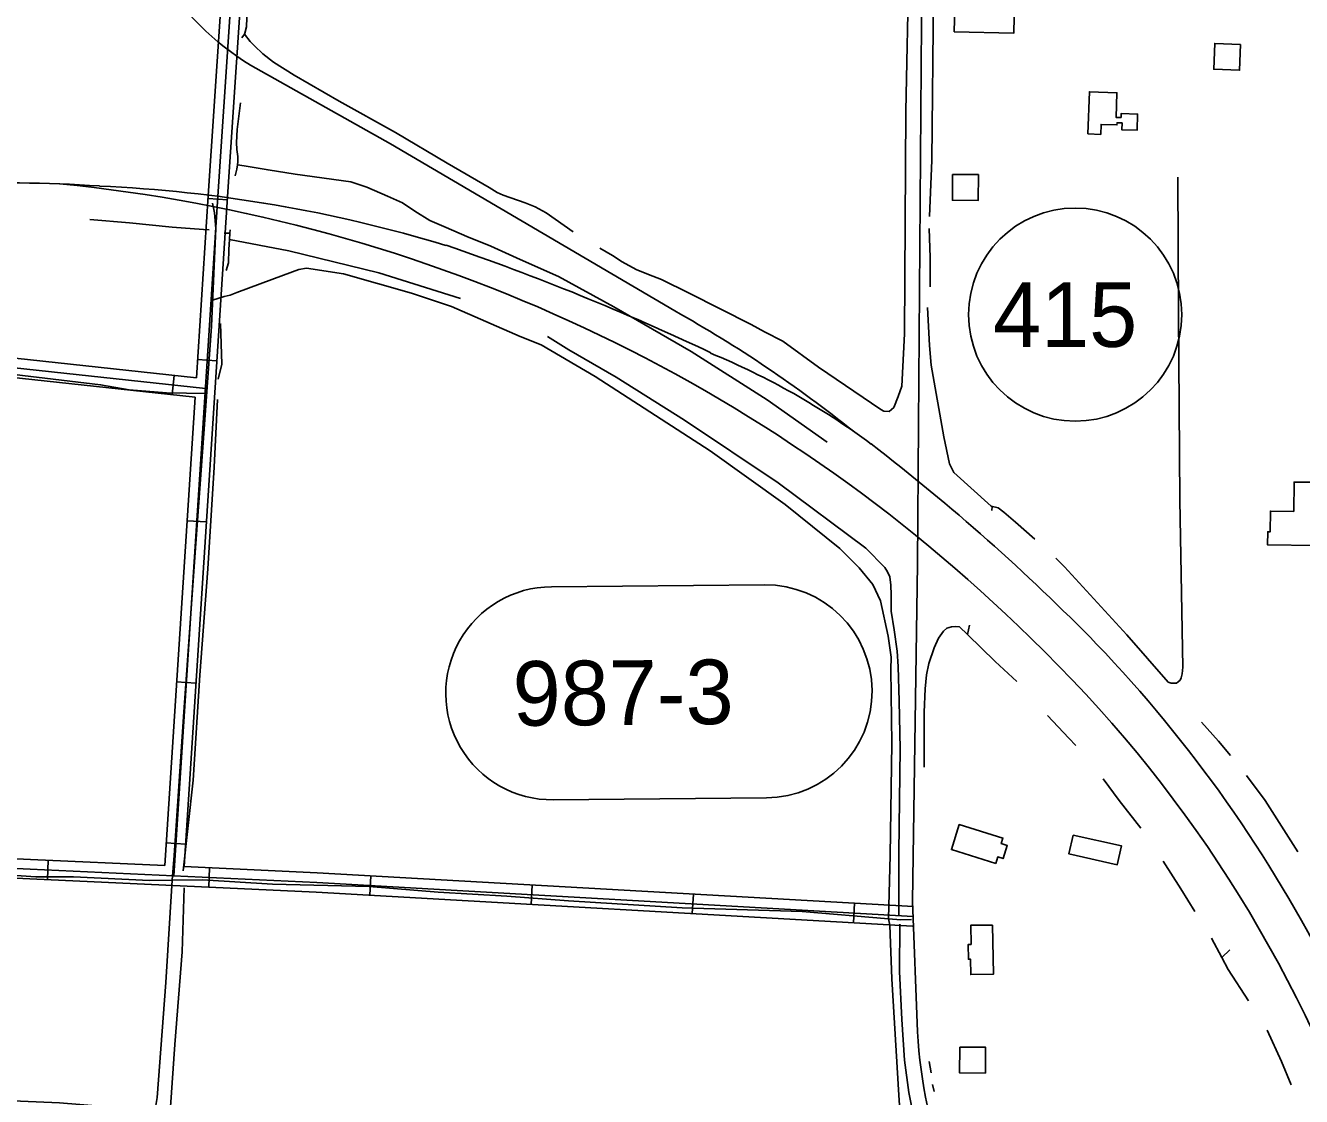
# Model space of a CAD drawing. Extents: x 3281947 to 3319794, y 715894 to 741249.
# Drawn here: x 3304566 to 3306541, y 722935 to 724593 of the extents above; entities that cross this region are included whole.
import ezdxf

# ---------------------------------------------------------------- set-up
doc = ezdxf.new("R2010")
doc.units = 0
for name, color, linetype in [('V-BLDG-OTLN', 7, 'Continuous'), ('V-DTCH-CNTR', 7, 'Continuous'), ('V-ROAD-CNTR', 7, 'Continuous'), ('V-ROAD-IDEN', 7, 'Continuous'), ('V-TOPO-SHOR', 7, 'Continuous')]:
    doc.layers.add(name, color=color, linetype=linetype)

msp = doc.modelspace()

# ---------------------------------------------------------------- linework, layer by layer
at = {"layer": 'V-BLDG-OTLN'}
for points in [[(3306003.8, 724583.6), (3306005.6, 724659.9), (3306097.8, 724657.6), (3306096, 724581.3)], [(3306447.3, 724563.9), (3306407.3, 724565.6), (3306405.7, 724525.6), (3306445.6, 724524)], [(3306210.9, 724425.4), (3306213.2, 724490.7), (3306255.8, 724489.2), (3306254.5, 724451.1), (3306262.1, 724450.9), (3306262.3, 724457.1), (3306287.8, 724456.2), (3306286.9, 724431.1), (3306263.2, 724432), (3306263.6, 724442.5), (3306255.9, 724442.8), (3306255.8, 724439.4), (3306231.2, 724440.2), (3306230.7, 724424.7)], [(3306001.3, 724362.8), (3306001.1, 724322.8), (3306041.1, 724322.5), (3306041.3, 724362.5)], [(3306563.9, 723886), (3306562.6, 723788), (3306489, 723789), (3306489.3, 723809.4), (3306492.8, 723809.3), (3306493.3, 723841.4), (3306529.4, 723840.9), (3306530, 723886.5)], [(3306068.1, 723296), (3305999.5, 723317.3), (3306011.5, 723356.2), (3306079.3, 723335.1), (3306076.7, 723326.6), (3306085.9, 723323.7), (3306079.5, 723303.4), (3306071.2, 723306)], [(3306188, 723339.9), (3306262.8, 723323.2), (3306256.2, 723293.9), (3306181.5, 723310.6)], [(3306063.2, 723200.6), (3306064.4, 723124.4), (3306029.5, 723123.8), (3306029.2, 723147.6), (3306025.8, 723147.5), (3306025.4, 723170.4), (3306029.9, 723170.5), (3306029.4, 723200.1)], [(3306012.5, 723011.7), (3306012.2, 722971.7), (3306052.2, 722971.4), (3306052.5, 723011.4)]]:
    msp.add_lwpolyline(points, close=True, dxfattribs=at)
at = {"layer": 'V-DTCH-CNTR'}
for points in [[(3304855.6, 724318.3), (3304858.5, 724303.1), (3304860.8, 724279), (3304853.7, 724127.9), (3304843.8, 723990), (3304827.7, 723763), (3304810.3, 723522.9), (3304796.2, 723308.4), (3304793.1, 723270)], [(3305919.6, 722914.1), (3305918, 722937.2), (3305907.1, 723117.1), (3305904.1, 723200.2), (3305902, 723209.9), (3305904.8, 723308.8), (3305907.2, 723481.4), (3305905.5, 723596), (3305906.4, 723615.2), (3305901.7, 723647.6), (3305889.6, 723702.6), (3305877.6, 723727.6), (3305856.8, 723753.6), (3305826.6, 723783.4), (3305742.1, 723851.7), (3305626.1, 723934.6), (3305447.8, 724049.6), (3305364.4, 724098.7), (3305331.9, 724111.8), (3305225.4, 724158.3), (3305163.3, 724179.1), (3305058.3, 724209), (3305000.8, 724217.5), (3304989, 724215.4), (3304965.4, 724206.9), (3304893.3, 724179.9), (3304883, 724175.9), (3304873.7, 724173.9), (3304855.6, 724167.8)], [(3304846.2, 724023.3), (3304784.1, 724024.8), (3304726.2, 724029.2), (3304682, 724037.1), (3304561.2, 724051.3), (3304405.9, 724070.7), (3304266.5, 724089.6), (3304108.4, 724111.1), (3304044.2, 724125), (3304016.5, 724131.7), (3303948.2, 724143.6), (3303932.3, 724144.8), (3303908.8, 724146.7), (3303884.7, 724145.1), (3303862, 724144.3), (3303832.4, 724139.2), (3303791.1, 724127.8), (3303766.3, 724119.3), (3303703.8, 724092.6), (3303607, 724046.3), (3303475.1, 723982.5), (3303429.1, 723959.4), (3303413.3, 723947.6)], [(3303301.2, 723340), (3303418.4, 723337.5), (3303538.5, 723327.4), (3303666.8, 723320.2), (3303826.2, 723311.2), (3303848.2, 723310.8), (3303913, 723309.8), (3303984.8, 723306.2), (3304064.1, 723301.4), (3304198.6, 723294.9), (3304326.9, 723293.1), (3304475.2, 723285.4), (3304544.2, 723277.7), (3304582.1, 723275.2), (3304640, 723275), (3304758, 723269.7), (3304793.1, 723270)], [(3304793.1, 723270), (3304783.3, 723111.4), (3304769.6, 722933.4), (3304767, 722918.2), (3304765.6, 722916.1), (3304762.9, 722913.3), (3304618.7, 722925.2), (3304509, 722929.9), (3304490.4, 722927.7), (3304470.4, 722924.1), (3304444.3, 722917.6), (3304424.3, 722913.3), (3304409.9, 722911.8), (3304363.7, 722908.7), (3304185.8, 722908), (3304043.1, 722904.7), (3303876.3, 722899.9)], [(3304793.1, 723270), (3304840, 723270.4), (3304948.3, 723263.7), (3305098, 723260.1), (3305204.9, 723251.3), (3305311.2, 723245.3), (3305406.4, 723237.8)], [(3305406.4, 723237.8), (3305582.5, 723227), (3305768.4, 723221.3), (3305902, 723209.9), (3305920.9, 723208.5), (3305937.9, 723208.9)]]:
    msp.add_lwpolyline(points, dxfattribs=at)
at = {"layer": 'V-ROAD-CNTR'}
for p, q in [((3304848.5, 724325.6), (3304878.5, 724323.6)), ((3304832.3, 724076.1), (3304862.2, 724074.1)), ((3304793.1, 724021.8), (3304796.3, 724051.6)), ((3304816.1, 723826.6), (3304846, 723824.7)), ((3304799.9, 723577.1), (3304829.8, 723575.2)), ((3304783.6, 723327.7), (3304813.6, 723325.7)), ((3304601.2, 723300.9), (3304599.8, 723271)), ((3304850.9, 723289.2), (3304849.5, 723259.2)), ((3305100.7, 723276.7), (3305099, 723246.7)), ((3305350.3, 723262.5), (3305348.6, 723232.5)), ((3305599.9, 723248.3), (3305598.2, 723218.4)), ((3305849.5, 723234.2), (3305847.8, 723204.2))]:
    msp.add_line(p, q, dxfattribs=at)
for points in [[(3305946.8, 723035.1), (3305939.2, 723237.3), (3305947.2, 723759.5), (3305948.6, 723975), (3305954.1, 724736.3), (3305958.7, 724985.1), (3305963.3, 725214.7)], [(3304835.8, 724784.2), (3304872.4, 724712.2), (3304881.9, 724692.2), (3304883.1, 724682.2), (3304883.1, 724668.7), (3304882.4, 724606.5), (3304863.8, 724328.8)], [(3304839.8, 724743.3), (3304858.9, 724705.6), (3304867.3, 724687.9), (3304868.1, 724681.3), (3304868.1, 724668.8), (3304867.4, 724607), (3304848.8, 724329.8)], [(3304867.6, 724754.8), (3304885.9, 724718.8), (3304896.5, 724696.4), (3304898.1, 724683.1), (3304898.1, 724668.7), (3304897.4, 724605.9), (3304878.7, 724327.8)], [(3304914.1, 724532.1), (3305131, 724409.9), (3305571.2, 724151.4)], [(3304795.4, 723276.8), (3304863.8, 724328.8)], [(3304811.3, 723291.1), (3304878.7, 724327.9)], [(3304830.5, 724048), (3304848.8, 724329.8)], [(3304830.5, 724048), (3304268.8, 724108.5), (3303953.8, 724159), (3303899, 724162.6), (3303869.7, 724164.3), (3303839.5, 724159.1), (3303815.8, 724152.7), (3303798.9, 724147.8), (3303784.3, 724143.9), (3303763, 724134), (3303405.7, 723966)], [(3303395.3, 723944.5), (3303769.3, 724120.4), (3303789.5, 724129.7), (3303803, 724133.3), (3303819.8, 724138.2), (3303842.8, 724144.4), (3303870.5, 724149.2), (3303898.1, 724147.6), (3303952.1, 724144.1), (3304266.8, 724093.6), (3304844.4, 724031.4)], [(3304828.5, 724018), (3304264.8, 724078.7), (3303950.5, 724129.1), (3303897.1, 724132.6), (3303871.4, 724134.1), (3303846, 724129.8), (3303823.8, 724123.8), (3303807, 724118.9), (3303794.6, 724115.6), (3303775.6, 724106.8), (3303404.1, 723932.1)], [(3304781.4, 723292.5), (3304828.5, 724018)], [(3305940.1, 723214), (3305016.9, 723266.4), (3304573.1, 723287.2), (3304062.6, 723310.7), (3303301.7, 723342.6)], [(3303319.1, 723356.9), (3304063.2, 723325.7), (3304573.8, 723302.2), (3304781.4, 723292.5)], [(3303314.4, 723327.1), (3304061.9, 723295.7), (3304572.4, 723272.3), (3305016.1, 723251.4), (3305939.2, 723199)], [(3304811.3, 723291.1), (3305017.7, 723281.4), (3305940.9, 723229)]]:
    msp.add_lwpolyline(points, dxfattribs=at)
for centre, radius, start, end in [((3305132.4, 724890.7), 419.8, 211.6066, 238.66), ((3304534.1, 722135.8), 2213.9, 86.2107, 99.0624), ((3304374.1, 721866.7), 2493.5, 45.4855, 84.3592), ((3304582, 722160.7), 2186.3, 73.1296, 87.4193), ((3303902.8, 720428.2), 4044.5, 64.7643, 71.0339), ((3304587.5, 722391.9), 2015.7, 51.3016, 60.7908), ((3305177.9, 723002.8), 1172.5, 53.5006, 67.5018), ((3303843.9, 721305.3), 3331.2, 44.3907, 52.4223), ((3304711.6, 722172), 2039.3, 19.0266, 46.2328), ((3304692.9, 722169.3), 2120.2, 26.6438, 43.7575), ((3306756.7, 723085.5), 811.4, 183.5619, 200.0312)]:
    msp.add_arc(centre, radius, start, end, dxfattribs=at)
at = {"layer": 'V-ROAD-IDEN'}
for p, q in [((3305380.2, 723724.4), (3305710.1, 723727.3)), ((3305713, 723397.3), (3305383, 723394.5))]:
    msp.add_line(p, q, dxfattribs=at)
msp.add_circle((3306191.1, 724145.7), 165, dxfattribs=at)
msp.add_circle((3306191.1, 724145.7), 165, dxfattribs=at)
for centre, start, end in [((3305381.6, 723559.4), 90.4943, 270.4943), ((3305711.6, 723562.3), 270.4943, 90.4943)]:
    msp.add_arc(centre, 165, start, end, dxfattribs=at)
at = {"layer": 'V-TOPO-SHOR'}
for p, q in [((3304873.3, 724271.6), (3304882.3, 724271.9)), ((3306027.6, 723664.6), (3306024.4, 723650.5)), ((3306402.4, 723180), (3306418.2, 723150.3)), ((3306430.7, 723162.4), (3306418.2, 723150.3)), ((3305968.1, 722971.5), (3305965.2, 722989.1)), ((3305972.6, 722942.7), (3305970.2, 722953.7))]:
    msp.add_line(p, q, dxfattribs=at)
for points in [[(3304950.7, 724767.9), (3304931.8, 724738.3), (3304921.7, 724721), (3304918.1, 724710.7), (3304911.7, 724691.5), (3304909.9, 724682.1), (3304911, 724654.6), (3304909.8, 724633.1), (3304908.3, 724591.1), (3304905.6, 724581.4), (3304904.7, 724580.1), (3304901, 724574.2)], [(3305985.1, 724743.9), (3305977, 724739.7), (3305975.7, 724736.3), (3305971.5, 724640.1), (3305969, 724384.6), (3305965.4, 724297.8)], [(3305933.4, 724688.5), (3305928.7, 724460.7), (3305926.7, 724115.8), (3305922.5, 724035.1), (3305917.2, 724018.8)], [(3305414, 724273.8), (3305371.8, 724303.3), (3305354.9, 724312.5), (3305339.4, 724318.9), (3305305.2, 724330.8), (3305296.3, 724334.9), (3305283.7, 724342.3), (3305218.5, 724380), (3305138.7, 724427.5), (3305051.5, 724476.3), (3304982, 724516.3), (3304949.7, 724536.6), (3304933.2, 724549.5), (3304920.5, 724561.6), (3304913.5, 724568.5), (3304904.7, 724580.1)], [(3304898.5, 724473.8), (3304893.7, 724432.2), (3304892.5, 724412.1), (3304893, 724401.4), (3304894.5, 724390.7), (3304894.6, 724382.3), (3304894, 724377.4), (3304893.3, 724371.1), (3304890.4, 724360.6)], [(3305391, 724204.7), (3305332, 724230.9), (3305286.5, 724251.5), (3305249.1, 724266.6), (3305217.2, 724280.4), (3305191.9, 724291.4), (3305168.9, 724306.1), (3305149.7, 724318.6), (3305126.2, 724329.1), (3305094.4, 724342.9), (3305069.6, 724351.1), (3304983.6, 724363), (3304941.5, 724369.6), (3304904.5, 724375.9), (3304894, 724377.4)], [(3306350, 724358.5), (3306351.3, 724147.1), (3306353.1, 723858.4), (3306358, 723599.6), (3306356.7, 723589.4), (3306355.4, 723583.3), (3306353.4, 723579.9), (3306350.7, 723577.1), (3306348, 723575.1), (3306339.9, 723575.1), (3306335.1, 723576.4), (3306271, 723649.8), (3306174.8, 723755), (3306160.9, 723768.7)], [(3304665.6, 724293.1), (3304726.8, 724288), (3304792.7, 724281.1), (3304841.7, 724277.3), (3304850, 724276.8)], [(3304882.6, 724277), (3304882.3, 724271.9), (3304881.7, 724261.9), (3304880.7, 724246.3), (3304880, 724225.8), (3304876.5, 724214.1)], [(3305965, 724279.1), (3305966.5, 724234.2), (3305966.6, 724188.7)], [(3305239.3, 724170.6), (3305112.7, 724210.3), (3304973.4, 724244.2), (3304881.7, 724261.9)], [(3305917.2, 724018.8), (3305910.5, 724001.9), (3305903.1, 723995.7), (3305895, 723996.3), (3305890.2, 723999), (3305793.6, 724064.2), (3305738.4, 724104.5), (3305709.9, 724119.2), (3305689.5, 724130.6), (3305593.6, 724178.8), (3305550.8, 724200.2), (3305530.4, 724207.6), (3305511.4, 724215.6), (3305489.7, 724227.6), (3305474.7, 724237), (3305455.3, 724248.8)], [(3305807.3, 723948.4), (3305714.1, 724013.6), (3305596.4, 724088.8), (3305476.7, 724157.8), (3305391, 724204.7)], [(3305962.3, 724156.6), (3305965.3, 724097.9), (3305968.2, 724067.5), (3305987.9, 723956.4), (3305996.3, 723914.5), (3306003.1, 723901), (3306061.1, 723849.1), (3306062.4, 723848.5), (3306062, 723842.6)], [(3304867.6, 724131.9), (3304869.6, 724068.8), (3304864.2, 724045.7)], [(3305918.2, 723214.2), (3305918.2, 723313.6), (3305919.9, 723473.6), (3305918.8, 723547.4), (3305917.1, 723601), (3305915.6, 723624.7), (3305910.6, 723657.8), (3305906.4, 723686.3), (3305906.2, 723712), (3305905.5, 723726.9), (3305904, 723739.8), (3305900.6, 723747.2), (3305896.5, 723754), (3305867.2, 723784.3), (3305731, 723885.1), (3305586.1, 723982.5), (3305480.6, 724048.9), (3305407.2, 724091.2), (3305373.9, 724112)], [(3304863.1, 724014.2), (3304857.8, 723909.5), (3304848.3, 723752.1), (3304835.6, 723587.2), (3304825.3, 723425.1), (3304810.1, 723284.3)], [(3306128.5, 723798.1), (3306098.5, 723824.3), (3306080.8, 723839.8), (3306071.9, 723846.5), (3306061.1, 723849.1)], [(3305957.5, 723444.8), (3305957.3, 723475.3), (3305957.4, 723530.2), (3305959, 723566.5), (3305960.8, 723587.7), (3305964.4, 723605.3), (3305972.9, 723629.9), (3305979.4, 723644.5), (3305987, 723655.4), (3305992.4, 723660.3), (3305999.6, 723662.4), (3306005.5, 723663), (3306012.2, 723662.3)], [(3306012.2, 723662.3), (3306024.4, 723650.5), (3306067.4, 723608.6), (3306100.8, 723577.6)], [(3306148.4, 723525.1), (3306181.3, 723490), (3306192.2, 723478.4)], [(3306386.9, 723514.7), (3306412.8, 723485), (3306431.5, 723462.9)], [(3306234.5, 723426.8), (3306259.1, 723393.6), (3306292.7, 723350.7)], [(3306456.4, 723432), (3306485.2, 723393.3), (3306535.6, 723313.9)], [(3306327.1, 723299.5), (3306354.8, 723256.6), (3306376.5, 723221.3)], [(3304811.7, 723258.3), (3304808.3, 723158.8), (3304797.3, 723015.8), (3304790.6, 722919.1)], [(3305949.8, 722866.5), (3305945.2, 722882.1), (3305933.5, 722941), (3305926.9, 722991.2), (3305922.5, 723054.1), (3305919.3, 723128.6), (3305919.7, 723201.9)], [(3306418.2, 723150.3), (3306428.1, 723131.7), (3306459.3, 723083)], [(3306488.2, 723037.8), (3306510.7, 722989.2), (3306525.3, 722953)]]:
    msp.add_lwpolyline(points, dxfattribs=at)

# ---------------------------------------------------------------- texts
at = {"layer": 'V-ROAD-IDEN'}
for s, rotation, p in [('415', 360, (3306064, 724095.7)), ('987-3', 0.4943, (3305320.6, 723508.9))]:
    msp.add_text(s, height=100, rotation=rotation, dxfattribs=at).set_placement(p)

doc.saveas('drawing.dxf')
